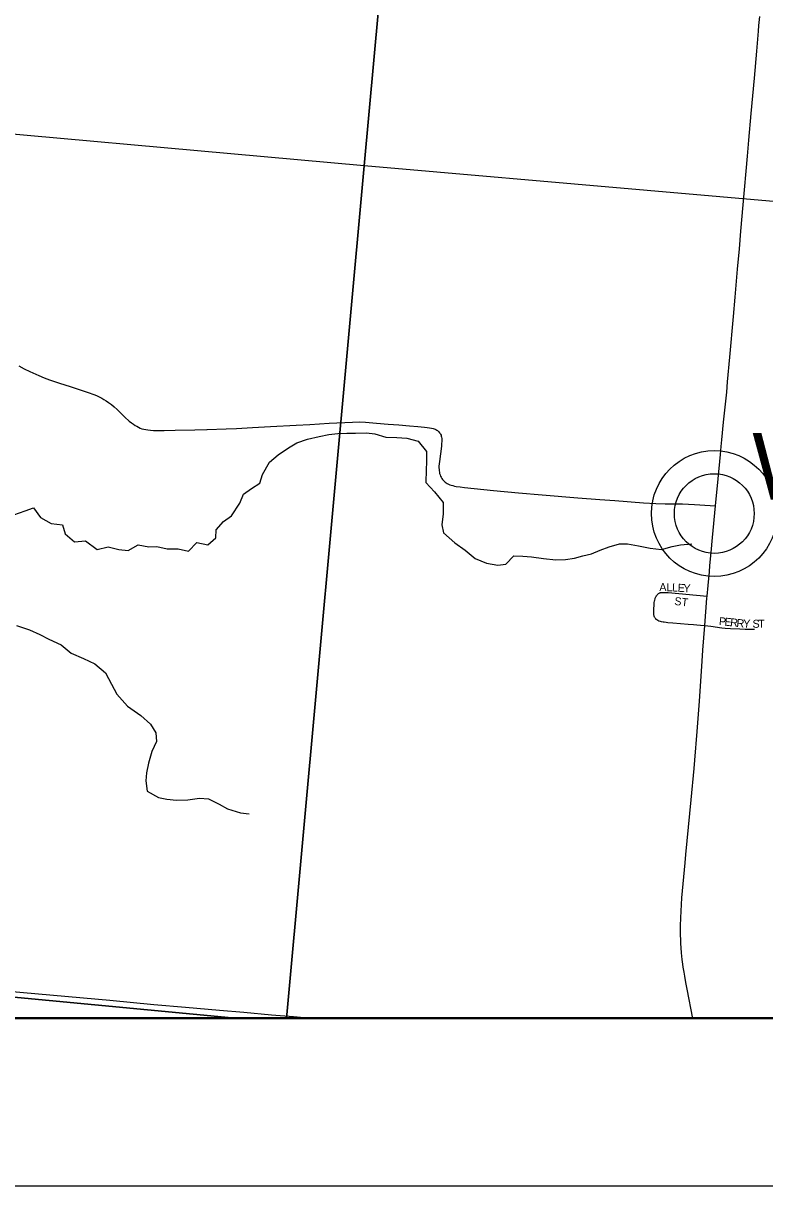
# Model space of a CAD drawing. Extents: x 0 to 680, y 0 to 440.
# Drawn here: x 536.23 to 551.69, y 173.86 to 198.09 of the extents above; entities that cross this region are included whole.
import ezdxf

# ---------------------------------------------------------------- set-up
doc = ezdxf.new("R2010")
doc.units = 0
for name, color, linetype in [('GM_X_Adjacent_County', 7, 'Continuous'), ('GM_X_County', 7, 'Continuous'), ('GM_X_County_Road', 7, 'Continuous'), ('GM_X_Minor_River', 7, 'Continuous'), ('GM_X_Section', 7, 'Continuous'), ('GM_X_State_Route', 7, 'Continuous'), ('GM_X_Township', 7, 'Continuous'), ('GM_X_Township_Road', 7, 'Continuous'), ('GM_X_Township_Subdivision', 7, 'Continuous'), ('GM_X_Township_Subdivision_Text', 7, 'Continuous'), ('GM_X_Unincorporated', 7, 'Continuous'), ('GM_X_Unincorporated_Location', 7, 'Continuous'), ('GM_X_Unincorporated_Text', 7, 'Continuous'), ('SH_Data', 7, 'Continuous'), ('SH_Text', 7, 'Continuous')]:
    doc.layers.add(name, color=color, linetype=linetype)

msp = doc.modelspace()

# ---------------------------------------------------------------- linework, layer by layer
at = {"layer": 'GM_X_Adjacent_County'}
msp.add_lwpolyline([(453.715, 188.46), (462.863, 188.461), (489.489, 188.304), (499.168, 188.244), (512.018, 188.164), (519.299, 188.118), (528.059, 188.064), (526.665, 186.39), (525.036, 184.716), (522.757, 181.343), (521.849, 179.233), (521.309, 177.976), (520.893, 177.346), (583.052, 177.346)], dxfattribs=at)
at = {"layer": 'GM_X_County'}
msp.add_lwpolyline([(453.715, 188.46), (462.863, 188.461), (489.489, 188.304), (499.168, 188.244), (512.018, 188.164), (519.299, 188.118), (528.059, 188.064), (526.665, 186.39), (525.036, 184.716), (522.757, 181.343), (521.849, 179.233), (521.309, 177.976), (520.893, 177.346), (583.052, 177.346)], dxfattribs=at)
at = {"layer": 'GM_X_County_Road'}
msp.add_line((541.859, 177.384), (542.308, 177.346), dxfattribs=at)
msp.add_lwpolyline([(535.918, 177.913), (538.034, 177.725), (538.95, 177.64), (539.608, 177.582), (540.321, 177.521), (540.828, 177.475), (541.403, 177.424), (541.859, 177.384)], dxfattribs=at)
at = {"layer": 'GM_X_Minor_River'}
for points in [[(536.034, 187.842), (536.269, 187.926), (536.444, 187.991), (536.588, 187.788), (536.807, 187.665), (537.047, 187.636), (537.099, 187.448), (537.297, 187.285), (537.525, 187.302), (537.77, 187.125), (537.998, 187.176), (538.218, 187.12), (538.418, 187.104), (538.626, 187.222), (538.846, 187.179), (539.014, 187.184), (539.227, 187.134), (539.454, 187.138), (539.674, 187.089), (539.843, 187.267), (540.077, 187.218), (540.245, 187.363), (540.247, 187.53), (540.403, 187.709), (540.572, 187.827), (540.742, 188.086), (540.818, 188.273), (540.986, 188.391), (541.161, 188.503), (541.217, 188.683), (541.36, 188.942), (541.543, 189.094), (541.758, 189.245), (541.933, 189.344), (542.155, 189.421), (542.396, 189.479), (542.597, 189.523), (542.785, 189.541), (542.972, 189.545), (543.152, 189.55), (543.386, 189.554), (543.56, 189.531), (543.786, 189.462), (544.013, 189.459), (544.227, 189.443), (544.46, 189.38), (544.631, 189.164), (544.635, 188.95), (544.627, 188.783), (544.617, 188.522), (544.802, 188.325), (544.979, 188.102), (544.983, 187.868), (544.954, 187.634), (544.985, 187.467), (545.223, 187.263), (545.442, 187.106), (545.647, 186.937), (545.887, 186.84), (546.12, 186.797), (546.287, 186.815), (546.456, 186.987), (546.643, 186.985), (546.824, 186.969), (547.071, 186.933), (547.331, 186.91), (547.532, 186.914), (547.719, 186.945), (547.893, 186.99)], [(547.893, 186.99), (548.074, 187.035), (548.256, 187.106), (548.444, 187.178), (548.658, 187.242), (548.825, 187.24), (549.052, 187.197), (549.299, 187.147), (549.532, 187.124), (549.754, 187.182), (549.928, 187.22), (550.169, 187.244)], [(536.087, 185.539), (536.36, 185.449), (536.572, 185.353), (536.758, 185.25), (537.017, 185.133), (537.229, 184.963), (537.482, 184.847), (537.721, 184.737), (537.939, 184.553), (538.07, 184.318), (538.175, 184.109), (538.399, 183.859), (538.677, 183.661), (538.882, 183.478), (538.994, 183.303), (539.005, 183.122), (538.909, 182.909), (538.839, 182.669), (538.797, 182.469), (538.781, 182.302), (538.812, 182.081), (539.045, 181.951), (539.218, 181.915), (539.425, 181.9), (539.659, 181.903), (539.9, 181.941), (540.087, 181.925), (540.313, 181.815), (540.485, 181.713), (540.758, 181.636), (540.939, 181.614)]]:
    msp.add_lwpolyline(points, dxfattribs=at)
at = {"layer": 'GM_X_Section'}
for points in [[(544.944, 212.754), (543.332, 195.123), (532.83, 196.067), (532.765, 196.142), (532.733, 196.229), (532.709, 196.35), (532.718, 196.477), (532.734, 196.61), (532.816, 196.722), (532.987, 196.959), (533.158, 197.143), (533.382, 197.372), (533.531, 197.489), (533.579, 197.522), (533.599, 197.568), (533.628, 197.688), (533.665, 197.841), (533.734, 197.979), (533.844, 198.164)], [(524.093, 178.924), (540.72, 177.346), (541.718, 177.346), (543.332, 195.123), (532.83, 196.067)]]:
    msp.add_lwpolyline(points, dxfattribs=at)
for points in [[(544.944, 212.754), (562.559, 211.286), (561.031, 193.579), (543.332, 195.123)], [(541.718, 177.346), (559.609, 177.346), (561.031, 193.579), (543.332, 195.123)], [(523.948, 177.346), (540.72, 177.346), (524.093, 178.924)]]:
    msp.add_lwpolyline(points, close=True, dxfattribs=at)
at = {"layer": 'GM_X_State_Route'}
msp.add_lwpolyline([(550.189, 177.346), (550.068, 177.956), (550.041, 178.099), (550.018, 178.225), (550.003, 178.314), (549.988, 178.412), (549.979, 178.475), (549.966, 178.577), (549.95, 178.714), (549.939, 178.917), (549.93, 179.161), (549.931, 179.274), (549.936, 179.443), (549.943, 179.585), (549.96, 179.862), (550.024, 180.591), (550.039, 180.763), (550.151, 181.904), (550.214, 182.559), (550.229, 182.729), (550.278, 183.33), (550.323, 183.963), (550.379, 184.797), (550.396, 185.025), (550.44, 185.536), (550.481, 186.107), (550.485, 186.152), (550.504, 186.375), (550.532, 186.658), (550.544, 186.789), (550.566, 187.062), (550.594, 187.372), (550.659, 188.035), (550.715, 188.598), (550.763, 189.105), (550.779, 189.273), (550.792, 189.407), (550.829, 189.774), (550.862, 190.088), (550.892, 190.402), (550.909, 190.62), (550.957, 191.132), (551.035, 191.983), (551.072, 192.386), (551.121, 192.965), (551.157, 193.39), (551.189, 193.761), (551.234, 194.306), (551.326, 195.321), (551.356, 195.659), (551.403, 196.215), (551.469, 196.946), (551.521, 197.513), (551.555, 197.928), (551.565, 198.044), (551.582, 198.235)], dxfattribs=at)
at = {"layer": 'GM_X_Township'}
msp.add_lwpolyline([(520.893, 177.346), (583.052, 177.346)], dxfattribs=at)
at = {"layer": 'GM_X_Township_Road'}
msp.add_line((541.856, 177.346), (541.859, 177.384), dxfattribs=at)
for points in [[(536.135, 190.954), (536.249, 190.889), (536.368, 190.83), (536.549, 190.748), (536.662, 190.701), (536.778, 190.658), (536.98, 190.591), (537.208, 190.521), (537.437, 190.447), (537.583, 190.397), (537.698, 190.355), (537.757, 190.33), (537.811, 190.304), (537.864, 190.278), (537.91, 190.252), (537.957, 190.224), (538.006, 190.19), (538.066, 190.144), (538.123, 190.097), (538.183, 190.042), (538.347, 189.881), (538.438, 189.801), (538.483, 189.765), (538.525, 189.733), (538.559, 189.71), (538.592, 189.691), (538.628, 189.671), (538.662, 189.654), (538.699, 189.641), (538.738, 189.63), (538.783, 189.621), (538.825, 189.614), (538.882, 189.608), (538.944, 189.604), (539.002, 189.603), (539.167, 189.606), (539.396, 189.611), (539.801, 189.62), (540.058, 189.625)], [(540.058, 189.625), (540.063, 189.625), (540.456, 189.636), (540.674, 189.646), (541.005, 189.666), (541.384, 189.69), (541.92, 189.717), (542.201, 189.731), (542.608, 189.756), (543.091, 189.778), (543.228, 189.781), (543.363, 189.776), (543.592, 189.757), (543.838, 189.736), (544.058, 189.718), (544.277, 189.701), (544.45, 189.688), (544.592, 189.675), (544.65, 189.668), (544.7, 189.662), (544.74, 189.655), (544.772, 189.646), (544.793, 189.64), (544.812, 189.632), (544.83, 189.624), (544.848, 189.613), (544.865, 189.601), (544.88, 189.588), (544.894, 189.574), (544.907, 189.558), (544.919, 189.542), (544.928, 189.524), (544.937, 189.505), (544.943, 189.486), (544.948, 189.462), (544.951, 189.434), (544.953, 189.406), (544.952, 189.375), (544.949, 189.329), (544.944, 189.274), (544.902, 188.959), (544.897, 188.909), (544.894, 188.859), (544.893, 188.827), (544.895, 188.792), (544.897, 188.764), (544.902, 188.736), (544.907, 188.709), (544.916, 188.681), (544.927, 188.654), (544.939, 188.628), (544.954, 188.601), (544.97, 188.579), (544.985, 188.56), (545, 188.544), (545.022, 188.525), (545.043, 188.511), (545.066, 188.498), (545.091, 188.485), (545.118, 188.474), (545.148, 188.464), (545.182, 188.455), (545.218, 188.446), (545.255, 188.439), (545.334, 188.427), (545.426, 188.415), (546.032, 188.355), (546.555, 188.305), (547.046, 188.263), (547.787, 188.197), (548.246, 188.166), (548.562, 188.141), (549.16, 188.092), (549.412, 188.08), (549.607, 188.076), (549.788, 188.076), (549.973, 188.073), (550.222, 188.063), (550.545, 188.042), (550.659, 188.035)]]:
    msp.add_lwpolyline(points, dxfattribs=at)
at = {"layer": 'GM_X_Township_Subdivision'}
for points in [[(549.391, 185.703), (549.385, 185.715), (549.38, 185.73), (549.377, 185.739), (549.374, 185.757), (549.372, 185.775), (549.372, 185.793), (549.372, 185.83), (549.374, 185.891), (549.377, 185.954), (549.383, 186.012), (549.389, 186.052), (549.392, 186.068), (549.399, 186.095), (549.403, 186.106), (549.409, 186.123), (549.414, 186.135), (549.419, 186.144), (549.421, 186.148), (549.429, 186.161), (549.433, 186.166), (549.443, 186.178), (549.45, 186.186), (549.458, 186.194), (549.47, 186.203)], [(549.47, 186.203), (549.483, 186.211), (549.494, 186.216), (549.502, 186.22), (549.513, 186.223), (549.521, 186.226), (549.529, 186.227), (549.544, 186.228), (549.551, 186.229), (549.569, 186.229), (549.577, 186.229), (549.602, 186.227), (549.673, 186.223), (550.485, 186.152)], [(549.391, 185.703), (549.398, 185.692), (549.405, 185.683), (549.41, 185.677), (549.416, 185.673), (549.422, 185.667), (549.433, 185.66), (549.456, 185.648), (549.48, 185.638), (549.508, 185.629), (549.529, 185.624), (549.569, 185.616), (549.587, 185.613), (549.627, 185.608), (549.663, 185.604), (549.767, 185.594), (550.086, 185.569), (550.202, 185.559), (550.267, 185.554), (550.349, 185.546), (550.44, 185.536)], [(550.44, 185.536), (550.498, 185.529), (550.563, 185.521), (550.789, 185.489), (550.861, 185.482), (550.971, 185.473), (551.164, 185.467), (551.279, 185.464), (551.469, 185.46)]]:
    msp.add_lwpolyline(points, dxfattribs=at)
at = {"layer": 'GM_X_Unincorporated'}
for radius in [1.311, 0.831]:
    msp.add_circle((550.634, 187.872), radius, dxfattribs=at)
at = {"layer": 'GM_X_Unincorporated_Location'}
msp.add_line((550.634, 187.872), (550.634, 187.872), dxfattribs=at)
at = {"layer": 'SH_Data'}
for p, q in [((345.039, 177.359), (583.039, 177.359)), ((341.539, 173.859), (586.539, 173.859))]:
    msp.add_line(p, q, dxfattribs=at)
at = {"layer": 'SH_Text'}
for points in [[(345.039, 415.359), (583.039, 415.359), (583.039, 177.359), (345.039, 177.359)], [(345.039, 415.359), (345.039, 177.359), (583.038, 177.359), (583.038, 415.359)]]:
    msp.add_lwpolyline(points, close=True, dxfattribs=at)

# ---------------------------------------------------------------- texts
at = {"layer": 'GM_X_Township_Subdivision_Text'}
for s, height, rotation, p in [('A', 0.167, 359.7923, (549.488, 186.255)), ('L', 0.167, 358.0462, (549.633, 186.254)), ('L', 0.167, 356.652, (549.749, 186.25)), ('E', 0.167, 356.5276, (549.867, 186.243)), ('Y', 0.167, 356.5249, (549.984, 186.236)), ('ST', 0.1669, 352.88, (549.794, 185.969)), ('P', 0.167, 354.0475, (550.724, 185.549)), ('E', 0.167, 354.0475, (550.841, 185.537)), ('R', 0.167, 354.0511, (550.958, 185.525)), ('R', 0.167, 354.0526, (551.09, 185.511)), ('Y', 0.167, 357.7748, (551.233, 185.497)), ('S', 0.167, 359.9764, (551.431, 185.491)), ('T', 0.167, 359.9956, (551.548, 185.491))]:
    msp.add_text(s, height=height, rotation=rotation, dxfattribs=at).set_placement(p)
at = {"layer": 'GM_X_Unincorporated_Text'}
msp.add_text('West Charleston', height=1.39189, rotation=0, dxfattribs=at).set_placement((551.426, 188.161))

doc.saveas('drawing.dxf')
